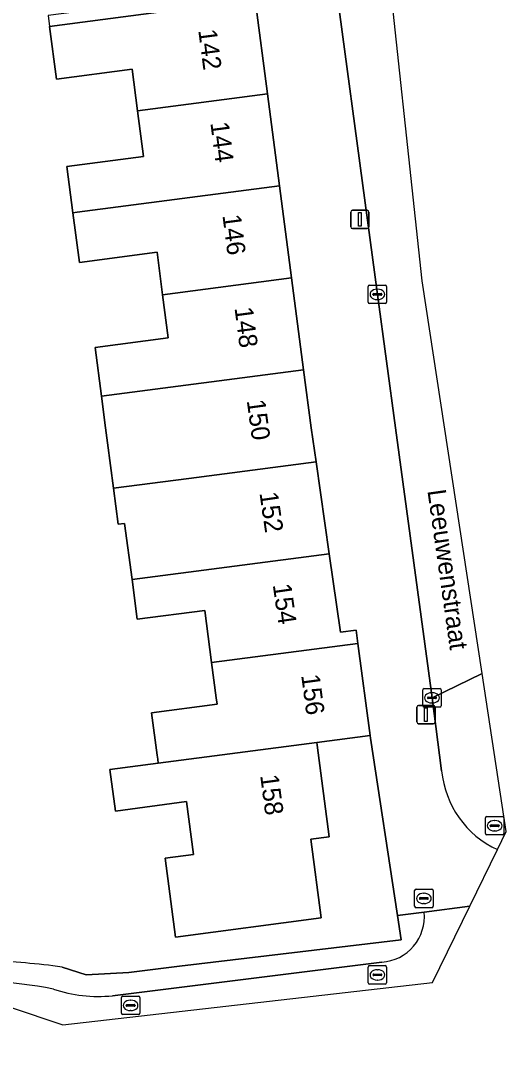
# Model space of a CAD drawing. Extents: x 163147 to 163550, y 380933 to 381639.
# Drawn here: x 163506.5 to 163532.9, y 380966 to 381022.1 of the extents above; entities that cross this region are included whole.
import ezdxf

# ---------------------------------------------------------------- set-up
doc = ezdxf.new("R2010")
doc.units = 0
for name, color, linetype in [('IMGEO_Brandkraan', 7, 'Continuous'), ('IMGEO_Erf', 7, 'Continuous'), ('IMGEO_Kolk', 7, 'Continuous'), ('IMGEO_Lichtmast', 7, 'Continuous'), ('IMGEO_Muur', 7, 'Continuous'), ('IMGEO_Openbare_ruimte_label', 7, 'Continuous'), ('IMGEO_Pand', 7, 'Continuous'), ('IMGEO_Pand_nummerreeks', 7, 'Continuous'), ('IMGEO_Pand_overbouw', 7, 'Continuous'), ('IMGEO_Rijbaan_lokaal_open', 7, 'Continuous'), ('IMGEO_Rioolput', 7, 'Continuous'), ('IMGEO_Voetpad_open', 7, 'Continuous')]:
    doc.layers.add(name, color=color, linetype=linetype)

msp = doc.modelspace()

# ---------------------------------------------------------------- linework, layer by layer
at = {"layer": 'IMGEO_Brandkraan'}
for p, q in [((163527.898, 380974.021), (163527.898, 380974.873)), ((163527.973, 380974.947), (163528.825, 380974.947)), ((163528.899, 380974.873), (163528.899, 380974.021)), ((163528.157, 380974.441), (163528.157, 380974.453)), ((163528.595, 380974.404), (163528.197, 380974.404)), ((163528.2, 380974.49), (163528.598, 380974.49)), ((163528.386, 380974.727), (163528.411, 380974.727)), ((163528.641, 380974.453), (163528.641, 380974.441)), ((163528.825, 380973.947), (163527.973, 380973.947)), ((163528.409, 380974.167), (163528.384, 380974.167))]:
    msp.add_line(p, q, dxfattribs=at)
for points in [[(163527.898, 380974.021), (163527.898, 380974.873)], [(163527.973, 380974.947), (163528.825, 380974.947)], [(163528.899, 380974.873), (163528.899, 380974.021)], [(163528.825, 380973.947), (163527.973, 380973.947)]]:
    msp.add_lwpolyline(points, dxfattribs=at)
for centre, radius, start, end in [((163527.975, 380974.871), 0.0765, 91.552, 178.448), ((163527.975, 380974.871), 0.0765, 91.552, 178.448), ((163528.823, 380974.871), 0.0765, 1.552, 88.448), ((163528.823, 380974.871), 0.0765, 1.552, 88.448), ((163528.197, 380974.45), 0.0403, 85.8775, 175.7526), ((163528.194, 380974.44), 0.0366, 178.938, 274.7102), ((163528.598, 380974.447), 0.043, 264.8664, 352.4533), ((163528.602, 380974.452), 0.0386, 1.7309, 96.639), ((163527.975, 380974.023), 0.0765, 181.552, 268.448), ((163527.975, 380974.023), 0.0765, 181.552, 268.448), ((163528.823, 380974.023), 0.0765, 271.552, 358.448), ((163528.823, 380974.023), 0.0765, 271.552, 358.448)]:
    msp.add_arc(centre, radius, start, end, dxfattribs=at)
for centre, major_axis, ratio, start_param, end_param in [((163528.385, 380974.447), (-0.387, 0.002), 0.722429, 4.712389, 7.853982), ((163528.41, 380974.447), (-0.39, 0.002), 0.717154, 1.570796, 4.712389)]:
    msp.add_ellipse(centre, major_axis=major_axis, ratio=ratio, start_param=start_param, end_param=end_param, dxfattribs=at)
at = {"layer": 'IMGEO_Erf'}
for points in [[(163508.093, 381021.774), (163514.294, 381022.586)], [(163508.778, 380970.721), (163510.086, 380970.31), (163512.403, 380970.436), (163515.137, 380970.763), (163527.167, 380972.2), (163526.975, 380973.515), (163525.504, 380983.153), (163525.486, 380983.29), (163522.588, 380982.912), (163522.607, 380982.769), (163523.266, 380977.798), (163522.262, 380977.665), (163522.829, 380973.387), (163514.928, 380972.34), (163514.358, 380976.638), (163515.897, 380976.842), (163515.518, 380979.703), (163511.665, 380979.192), (163511.366, 380981.448), (163513.992, 380981.791), (163513.964, 380982.002), (163513.936, 380982.217), (163513.63, 380984.528), (163517.186, 380984.999), (163517.141, 380985.338), (163516.887, 380987.248), (163516.511, 380990.084), (163512.854, 380989.599), (163512.567, 380991.764), (163512.164, 380994.81), (163511.814, 380994.764), (163511.56, 380996.713), (163511.239, 380999.172), (163511.131, 381000), (163510.908, 381001.708), (163510.563, 381004.356), (163514.534, 381004.874), (163514.228, 381007.221), (163513.928, 381009.528), (163509.715, 381008.978), (163509.364, 381011.666), (163509.036, 381014.181), (163513.195, 381014.724), (163512.872, 381017.203), (163512.577, 381019.462), (163508.464, 381018.926), (163508.093, 381021.774)]]:
    msp.add_lwpolyline(points, dxfattribs=at)
msp.add_arc((163504.043, 380937.731), 33.328, 81.8317, 88.7359, dxfattribs=at)
at = {"layer": 'IMGEO_Kolk'}
for p, q in [((163525.378, 381006.812), (163525.378, 381007.664)), ((163525.453, 381007.738), (163526.305, 381007.738)), ((163525.866, 381007.518), (163525.891, 381007.518)), ((163526.379, 381007.664), (163526.379, 381006.812)), ((163525.637, 381007.232), (163525.637, 381007.244)), ((163526.075, 381007.195), (163525.677, 381007.195)), ((163525.68, 381007.281), (163526.078, 381007.281)), ((163525.889, 381006.958), (163525.864, 381006.958)), ((163526.121, 381007.244), (163526.121, 381007.232)), ((163526.305, 381006.738), (163525.453, 381006.738)), ((163528.339, 380984.912), (163528.339, 380985.764)), ((163528.414, 380985.838), (163529.266, 380985.838)), ((163528.827, 380985.618), (163528.852, 380985.618)), ((163529.34, 380985.764), (163529.34, 380984.912)), ((163528.598, 380985.332), (163528.598, 380985.344)), ((163529.036, 380985.295), (163528.638, 380985.295)), ((163528.641, 380985.381), (163529.039, 380985.381)), ((163528.85, 380985.058), (163528.825, 380985.058)), ((163529.082, 380985.344), (163529.082, 380985.332)), ((163529.266, 380984.838), (163528.414, 380984.838)), ((163525.38, 380969.874), (163525.38, 380970.726)), ((163525.455, 380970.8), (163526.307, 380970.8)), ((163525.639, 380970.294), (163525.639, 380970.306)), ((163525.682, 380970.343), (163526.08, 380970.343)), ((163525.868, 380970.58), (163525.893, 380970.58)), ((163526.123, 380970.306), (163526.123, 380970.294)), ((163526.381, 380970.726), (163526.381, 380969.874)), ((163526.307, 380969.8), (163525.455, 380969.8)), ((163526.077, 380970.257), (163525.679, 380970.257)), ((163525.891, 380970.02), (163525.866, 380970.02)), ((163511.99, 380968.214), (163511.99, 380969.066)), ((163512.065, 380969.14), (163512.917, 380969.14)), ((163512.249, 380968.634), (163512.249, 380968.646)), ((163512.292, 380968.683), (163512.69, 380968.683)), ((163512.478, 380968.92), (163512.503, 380968.92)), ((163512.733, 380968.646), (163512.733, 380968.634)), ((163512.991, 380969.066), (163512.991, 380968.214)), ((163512.917, 380968.14), (163512.065, 380968.14)), ((163512.687, 380968.597), (163512.289, 380968.597)), ((163512.501, 380968.36), (163512.476, 380968.36))]:
    msp.add_line(p, q, dxfattribs=at)
for points in [[(163525.378, 381006.812), (163525.378, 381007.664)], [(163525.453, 381007.738), (163526.305, 381007.738)], [(163526.379, 381007.664), (163526.379, 381006.812)], [(163526.305, 381006.738), (163525.453, 381006.738)], [(163528.339, 380984.912), (163528.339, 380985.764)], [(163528.414, 380985.838), (163529.266, 380985.838)], [(163529.34, 380985.764), (163529.34, 380984.912)], [(163529.266, 380984.838), (163528.414, 380984.838)], [(163525.38, 380969.874), (163525.38, 380970.726)], [(163525.455, 380970.8), (163526.307, 380970.8)], [(163526.381, 380970.726), (163526.381, 380969.874)], [(163526.307, 380969.8), (163525.455, 380969.8)], [(163511.99, 380968.214), (163511.99, 380969.066)], [(163512.065, 380969.14), (163512.917, 380969.14)], [(163512.991, 380969.066), (163512.991, 380968.214)], [(163512.917, 380968.14), (163512.065, 380968.14)]]:
    msp.add_lwpolyline(points, dxfattribs=at)
for centre, radius, start, end in [((163525.455, 381007.662), 0.0765, 91.552, 178.448), ((163525.455, 381007.662), 0.0765, 91.552, 178.448), ((163526.303, 381007.662), 0.0765, 1.552, 88.448), ((163526.303, 381007.662), 0.0765, 1.552, 88.448), ((163525.455, 381006.814), 0.0765, 181.552, 268.448), ((163525.455, 381006.814), 0.0765, 181.552, 268.448), ((163525.677, 381007.241), 0.0403, 85.8775, 175.7526), ((163525.674, 381007.231), 0.0366, 178.938, 274.7102), ((163526.078, 381007.238), 0.043, 264.8664, 352.4533), ((163526.082, 381007.243), 0.0386, 1.7309, 96.639), ((163526.303, 381006.814), 0.0765, 271.552, 358.448), ((163526.303, 381006.814), 0.0765, 271.552, 358.448), ((163528.416, 380985.762), 0.0765, 91.552, 178.448), ((163528.416, 380985.762), 0.0765, 91.552, 178.448), ((163529.264, 380985.762), 0.0765, 1.552, 88.448), ((163529.264, 380985.762), 0.0765, 1.552, 88.448), ((163528.416, 380984.914), 0.0765, 181.552, 268.448), ((163528.416, 380984.914), 0.0765, 181.552, 268.448), ((163528.638, 380985.341), 0.0403, 85.8775, 175.7526), ((163528.635, 380985.331), 0.0366, 178.938, 274.7102), ((163529.039, 380985.338), 0.043, 264.8664, 352.4533), ((163529.043, 380985.343), 0.0386, 1.7309, 96.639), ((163529.264, 380984.914), 0.0765, 271.552, 358.448), ((163529.264, 380984.914), 0.0765, 271.552, 358.448), ((163525.457, 380970.724), 0.0765, 91.552, 178.448), ((163525.457, 380970.724), 0.0765, 91.552, 178.448), ((163525.679, 380970.303), 0.0403, 85.8775, 175.7526), ((163525.676, 380970.293), 0.0366, 178.938, 274.7102), ((163526.08, 380970.3), 0.043, 264.8664, 352.4533), ((163526.084, 380970.305), 0.0386, 1.7309, 96.639), ((163526.305, 380970.724), 0.0765, 1.552, 88.448), ((163526.305, 380970.724), 0.0765, 1.552, 88.448), ((163525.457, 380969.876), 0.0765, 181.552, 268.448), ((163525.457, 380969.876), 0.0765, 181.552, 268.448), ((163526.305, 380969.876), 0.0765, 271.552, 358.448), ((163526.305, 380969.876), 0.0765, 271.552, 358.448), ((163512.067, 380969.064), 0.0765, 91.552, 178.448), ((163512.067, 380969.064), 0.0765, 91.552, 178.448), ((163512.289, 380968.643), 0.0403, 85.8775, 175.7526), ((163512.286, 380968.633), 0.0366, 178.938, 274.7102), ((163512.69, 380968.64), 0.043, 264.8664, 352.4533), ((163512.694, 380968.645), 0.0386, 1.7309, 96.639), ((163512.915, 380969.064), 0.0765, 1.552, 88.448), ((163512.915, 380969.064), 0.0765, 1.552, 88.448), ((163512.067, 380968.216), 0.0765, 181.552, 268.448), ((163512.067, 380968.216), 0.0765, 181.552, 268.448), ((163512.915, 380968.216), 0.0765, 271.552, 358.448), ((163512.915, 380968.216), 0.0765, 271.552, 358.448)]:
    msp.add_arc(centre, radius, start, end, dxfattribs=at)
for centre, major_axis, ratio, start_param, end_param in [((163525.865, 381007.238), (-0.387, 0.002), 0.722429, 4.712389, 7.853982), ((163525.89, 381007.238), (-0.39, 0.002), 0.717154, 1.570796, 4.712389), ((163528.826, 380985.338), (-0.387, 0.002), 0.722429, 4.712389, 7.853982), ((163528.851, 380985.338), (-0.39, 0.002), 0.717154, 1.570796, 4.712389), ((163525.867, 380970.3), (-0.387, 0.002), 0.722429, 4.712389, 7.853982), ((163525.892, 380970.3), (-0.39, 0.002), 0.717154, 1.570796, 4.712389), ((163512.477, 380968.64), (-0.387, 0.002), 0.722429, 4.712389, 7.853982), ((163512.502, 380968.64), (-0.39, 0.002), 0.717154, 1.570796, 4.712389)]:
    msp.add_ellipse(centre, major_axis=major_axis, ratio=ratio, start_param=start_param, end_param=end_param, dxfattribs=at)
at = {"layer": 'IMGEO_Lichtmast'}
for p, q in [((163524.432, 381010.909), (163524.432, 381011.709)), ((163524.432, 381011.709), (163524.432, 381010.909)), ((163524.532, 381011.809), (163525.322, 381011.809)), ((163525.322, 381011.809), (163524.532, 381011.809)), ((163525.422, 381011.709), (163525.422, 381010.909)), ((163525.422, 381010.909), (163525.422, 381011.709)), ((163525.322, 381010.809), (163524.532, 381010.809)), ((163524.532, 381010.809), (163525.322, 381010.809)), ((163528.116, 380984.928), (163528.906, 380984.928)), ((163528.906, 380984.928), (163528.116, 380984.928)), ((163528.016, 380984.028), (163528.016, 380984.828)), ((163528.016, 380984.828), (163528.016, 380984.028)), ((163529.006, 380984.828), (163529.006, 380984.028)), ((163529.006, 380984.028), (163529.006, 380984.828)), ((163528.906, 380983.928), (163528.116, 380983.928)), ((163528.116, 380983.928), (163528.906, 380983.928))]:
    msp.add_line(p, q, dxfattribs=at)
for points in [[(163524.852, 381011.684), (163525.002, 381011.684), (163525.002, 381010.934), (163524.852, 381010.934), (163524.852, 381011.684)], [(163528.436, 380984.803), (163528.586, 380984.803), (163528.586, 380984.053), (163528.436, 380984.053), (163528.436, 380984.803)]]:
    msp.add_lwpolyline(points, dxfattribs=at)
for centre, start, end in [((163524.532, 381011.709), 90, 180), ((163524.532, 381011.709), 90, 180), ((163525.322, 381011.709), 0, 90), ((163525.322, 381011.709), 360, 90), ((163524.532, 381010.909), 180, 270), ((163524.532, 381010.909), 180, 270), ((163525.322, 381010.909), 270, 0), ((163525.322, 381010.909), 270, 0), ((163528.116, 380984.828), 90, 180), ((163528.116, 380984.828), 90, 180), ((163528.906, 380984.828), 0, 90), ((163528.906, 380984.828), 360, 90), ((163528.116, 380984.028), 180, 270), ((163528.116, 380984.028), 180, 270), ((163528.906, 380984.028), 270, 0), ((163528.906, 380984.028), 270, 0)]:
    msp.add_arc(centre, 0.1, start, end, dxfattribs=at)
at = {"layer": 'IMGEO_Muur'}
msp.add_lwpolyline([(163515.137, 380970.763), (163512.403, 380970.436), (163510.086, 380970.31)], dxfattribs=at)
at = {"layer": 'IMGEO_Pand'}
for points in [[(163519.917, 381018.122), (163519.251, 381023.238), (163514.294, 381022.586), (163508.093, 381021.774), (163508.464, 381018.926), (163512.577, 381019.462), (163512.872, 381017.203)], [(163520.569, 381013.127), (163519.917, 381018.122), (163512.872, 381017.203), (163513.195, 381014.724), (163509.036, 381014.181), (163509.364, 381011.666), (163509.59, 381011.695)], [(163514.228, 381007.221), (163521.22, 381008.132), (163520.569, 381013.127), (163509.59, 381011.695), (163509.364, 381011.666), (163509.715, 381008.978), (163513.928, 381009.528)], [(163514.228, 381007.221), (163514.534, 381004.874), (163510.563, 381004.356), (163510.908, 381001.708), (163521.873, 381003.137), (163521.22, 381008.132)], [(163522.55, 380998.146), (163522.282, 381000), (163521.873, 381003.137), (163510.908, 381001.708), (163511.131, 381000), (163511.239, 380999.172), (163511.56, 380996.713), (163515.647, 380997.246)], [(163522.55, 380998.146), (163515.647, 380997.246), (163511.56, 380996.713), (163511.814, 380994.764), (163512.164, 380994.81), (163512.567, 380991.764), (163523.27, 380993.16)], [(163524.824, 380988.283), (163524.727, 380989.016), (163523.884, 380988.904), (163523.27, 380993.16), (163512.567, 380991.764), (163512.854, 380989.599), (163516.511, 380990.084), (163516.887, 380987.248)], [(163524.824, 380988.283), (163516.887, 380987.248), (163517.141, 380985.338), (163517.186, 380984.999), (163513.63, 380984.528), (163513.936, 380982.217), (163513.964, 380982.002), (163513.992, 380981.791), (163522.588, 380982.912), (163525.486, 380983.29)], [(163522.607, 380982.769), (163522.588, 380982.912), (163513.992, 380981.791), (163511.366, 380981.448), (163511.665, 380979.192), (163515.518, 380979.703), (163515.897, 380976.842), (163514.358, 380976.638), (163514.928, 380972.34), (163522.829, 380973.387), (163522.262, 380977.665), (163523.266, 380977.798)]]:
    msp.add_lwpolyline(points, close=True, dxfattribs=at)
at = {"layer": 'IMGEO_Pand_overbouw'}
msp.add_lwpolyline([(163519.251, 381023.238), (163519.175, 381023.825), (163508.01, 381022.377), (163508.093, 381021.774), (163514.294, 381022.586)], close=True, dxfattribs=at)
at = {"layer": 'IMGEO_Rijbaan_lokaal_open'}
msp.add_lwpolyline([(163531.562, 380986.655), (163528.303, 381007.967), (163519.851, 381086.738), (163517.56, 381086.401), (163515.38, 381086.08), (163515.628, 381083.882), (163517.691, 381068.556), (163520.526, 381047.354), (163523.013, 381028.635), (163525.88, 381007.238), (163526.859, 381000), (163528.841, 380985.339)], close=True, dxfattribs=at)
msp.add_lwpolyline([(163532.389, 380977.1), (163532.872, 380978.089), (163531.562, 380986.655), (163528.841, 380985.339), (163529.362, 380981.369)], dxfattribs=at)
msp.add_arc((163534.606, 380981.879), 5.268, 185.559, 245.1192, dxfattribs=at)
at = {"layer": 'IMGEO_Rioolput'}
for p, q in [((163531.741, 380977.969), (163531.741, 380978.821)), ((163531.816, 380978.895), (163532.668, 380978.895)), ((163532.742, 380978.821), (163532.742, 380977.969)), ((163532, 380978.389), (163532, 380978.401)), ((163532.438, 380978.352), (163532.04, 380978.352)), ((163532.043, 380978.438), (163532.441, 380978.438)), ((163532.229, 380978.675), (163532.254, 380978.675)), ((163532.484, 380978.401), (163532.484, 380978.389)), ((163532.668, 380977.895), (163531.816, 380977.895)), ((163532.252, 380978.115), (163532.227, 380978.115))]:
    msp.add_line(p, q, dxfattribs=at)
for points in [[(163531.741, 380977.969), (163531.741, 380978.821)], [(163531.816, 380978.895), (163532.668, 380978.895)], [(163532.742, 380978.821), (163532.742, 380977.969)], [(163532.668, 380977.895), (163531.816, 380977.895)]]:
    msp.add_lwpolyline(points, dxfattribs=at)
for centre, radius, start, end in [((163531.818, 380978.819), 0.0765, 91.552, 178.448), ((163531.818, 380978.819), 0.0765, 91.552, 178.448), ((163532.666, 380978.819), 0.0765, 1.552, 88.448), ((163532.666, 380978.819), 0.0765, 1.552, 88.448), ((163532.04, 380978.398), 0.0403, 85.8775, 175.7526), ((163532.037, 380978.388), 0.0366, 178.938, 274.7102), ((163532.441, 380978.395), 0.043, 264.8664, 352.4533), ((163532.445, 380978.4), 0.0386, 1.7309, 96.639), ((163531.818, 380977.971), 0.0765, 181.552, 268.448), ((163531.818, 380977.971), 0.0765, 181.552, 268.448), ((163532.666, 380977.971), 0.0765, 271.552, 358.448), ((163532.666, 380977.971), 0.0765, 271.552, 358.448)]:
    msp.add_arc(centre, radius, start, end, dxfattribs=at)
for centre, major_axis, ratio, start_param, end_param in [((163532.228, 380978.395), (-0.387, 0.002), 0.722429, 4.712389, 7.853982), ((163532.253, 380978.395), (-0.39, 0.002), 0.717154, 1.570796, 4.712389)]:
    msp.add_ellipse(centre, major_axis=major_axis, ratio=ratio, start_param=start_param, end_param=end_param, dxfattribs=at)
at = {"layer": 'IMGEO_Voetpad_open'}
for points in [[(163529.362, 380981.369), (163528.841, 380985.339), (163526.859, 381000), (163525.88, 381007.238), (163523.013, 381028.635), (163520.526, 381047.354), (163517.691, 381068.556), (163515.628, 381083.882), (163515.38, 381086.08), (163514.495, 381091.686)], [(163519.251, 381023.238), (163519.917, 381018.122), (163520.569, 381013.127), (163521.22, 381008.132), (163521.873, 381003.137), (163522.282, 381000), (163522.55, 380998.146), (163523.27, 380993.16), (163523.884, 380988.904), (163524.727, 380989.016), (163524.824, 380988.283), (163525.486, 380983.29), (163525.504, 380983.153), (163526.975, 380973.515), (163528.416, 380973.702), (163530.89, 380974.03), (163530.89, 380974.03), (163532.389, 380977.1)], [(163474.903, 380966.942), (163477.726, 380965.986), (163505.952, 380968.54), (163508.815, 380967.585), (163528.863, 380969.877), (163530.89, 380974.03)], [(163528.416, 380973.702), (163526.975, 380973.515), (163527.167, 380972.2), (163515.137, 380970.763), (163512.403, 380970.436), (163510.086, 380970.31), (163508.778, 380970.721)], [(163530.89, 380974.03), (163530.89, 380974.03), (163528.416, 380973.702)], [(163511.505, 380969.166), (163526.122, 380970.988)], [(163526.122, 380970.988), (163511.505, 380969.166)]]:
    msp.add_lwpolyline(points, dxfattribs=at)
for centre, radius, start, end in [((163534.606, 380981.879), 5.268, 185.559, 245.1192), ((163525.948, 380973.461), 2.48, 274.0212, 5.5667), ((163525.948, 380973.461), 2.48, 274.0212, 5.5667), ((163504.043, 380937.731), 33.328, 81.8317, 88.7359), ((163503.642, 380944.85), 25.117, 79.3064, 95.1702), ((163503.642, 380944.85), 25.117, 79.3064, 95.1702), ((163510.726, 380976.563), 7.438, 250.9854, 276.0083), ((163510.726, 380976.563), 7.438, 250.9854, 276.0083)]:
    msp.add_arc(centre, radius, start, end, dxfattribs=at)

# ---------------------------------------------------------------- texts
at = {"layer": 'IMGEO_Openbare_ruimte_label'}
msp.add_text('Leeuwenstraat', height=1, rotation=278.0491, dxfattribs=at).set_placement((163528.59, 380996.586))
at = {"layer": 'IMGEO_Pand_nummerreeks'}
for s, rotation, p in [('142', 277.4313, (163516.159, 381021.579)), ('144', 277.4313, (163516.815, 381016.552)), ('146', 277.4313, (163517.47, 381011.527)), ('148', 277.4313, (163518.126, 381006.498)), ('150', 277.7134, (163518.79, 381001.474)), ('152', 278.223, (163519.479, 380996.459)), ('154', 278.2154, (163520.199, 380991.473)), ('156', 277.5514, (163521.743, 380986.563)), ('158', 277.5514, (163519.517, 380981.124))]:
    msp.add_text(s, height=1, rotation=rotation, dxfattribs=at).set_placement(p)

doc.saveas('drawing.dxf')
